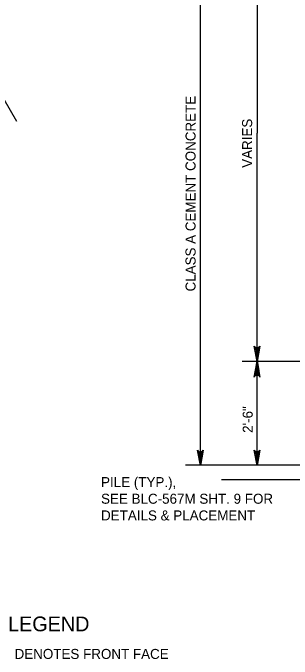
# Model space of a CAD drawing. Extents: x 638340 to 640242, y 295465 to 298435.
# Drawn here: x 638952.2 to 639035.7, y 296949.5 to 297143.2 of the extents above; entities that cross this region are included whole.
import ezdxf

# ---------------------------------------------------------------- set-up
doc = ezdxf.new("R2010")
doc.units = 0
doc.layers.add('3', color=7, linetype='Continuous')
doc.layers.add('Level 3', color=7, linetype='Continuous')

msp = doc.modelspace()

# ---------------------------------------------------------------- linework, layer by layer
at = {"layer": 'Level 3'}
for p, q in [((639008.26, 297007.51), (639008.26, 297175.7)), ((639025.23, 297175.7), (639025.23, 297107.19)), ((638940.69, 297132.38), (638953.19, 297110.73)), ((639025.23, 297038.68), (639025.23, 297107.19)), ((639076.33, 297038.68), (639020.81, 297038.68)), ((639076.33, 297038.68), (639020.81, 297038.68)), ((639025.23, 297007.51), (639025.23, 297038.68)), ((639076.07, 297007.6), (639003.84, 297007.6)), ((639088.17, 297003.23), (639014.56, 297003.23))]:
    msp.add_line(p, q, dxfattribs=at)
for points in [[(639025.23, 297038.68), (639024.36, 297043.33), (639024.61, 297042.97), (639024.92, 297042.78), (639025.23, 297042.73), (639025.55, 297042.78), (639025.86, 297042.97), (639026.11, 297043.33), (639025.23, 297038.68), (639025.86, 297042.97), (639025.55, 297042.78), (639025.23, 297038.68), (639025.23, 297042.73), (639024.92, 297042.78), (639025.23, 297038.68), (639024.61, 297042.97)], [(639025.23, 297038.68), (639026.11, 297034.02), (639025.86, 297034.38), (639025.55, 297034.57), (639025.23, 297034.62), (639024.92, 297034.57), (639024.61, 297034.38), (639024.36, 297034.02), (639025.23, 297038.68), (639024.61, 297034.38), (639024.92, 297034.57), (639025.23, 297038.68), (639025.23, 297034.62), (639025.55, 297034.57), (639025.23, 297038.68), (639025.86, 297034.38)], [(639008.26, 297007.51), (639007.39, 297012.16), (639007.64, 297011.81), (639007.95, 297011.62), (639008.26, 297011.57), (639008.57, 297011.62), (639008.89, 297011.81), (639009.13, 297012.16), (639008.26, 297007.51), (639008.89, 297011.81), (639008.57, 297011.62), (639008.26, 297007.51), (639008.26, 297011.57), (639007.95, 297011.62), (639008.26, 297007.51), (639007.64, 297011.81)], [(639025.23, 297007.51), (639024.36, 297012.16), (639024.61, 297011.81), (639024.92, 297011.62), (639025.23, 297011.57), (639025.55, 297011.62), (639025.86, 297011.81), (639026.11, 297012.16), (639025.23, 297007.51), (639025.86, 297011.81), (639025.55, 297011.62), (639025.23, 297007.51), (639025.23, 297011.57), (639024.92, 297011.62), (639025.23, 297007.51), (639024.61, 297011.81)]]:
    msp.add_lwpolyline(points, dxfattribs=at)
for points in [[(639025.73, 297041.62), (639024.74, 297041.62), (639025.23, 297038.68)], [(639025.73, 297035.99), (639024.74, 297035.99), (639025.23, 297038.94)], [(639025.73, 297035.99), (639024.74, 297035.99), (639025.23, 297038.94)], [(639025.73, 297035.99), (639024.74, 297035.99), (639025.23, 297038.94)]]:
    msp.add_lwpolyline(points, close=True, dxfattribs=at)

# ---------------------------------------------------------------- texts
at = {"layer": '3'}
msp.add_text('LEGEND', height=4.429, dxfattribs=at).set_placement((638950.7, 296957.85))
at = {"layer": 'Level 3'}
for s, height, p in [('CLASS A CEMENT CONCRETE', 3.0001, (639006.82, 297059.7)), ('VARIES', 3, (639023.76, 297096.76)), ('2\'-6"', 3, (639023.93, 297017.32))]:
    msp.add_text(s, height=height, rotation=90, dxfattribs=at).set_placement(p)
for s, p in [('PILE (TYP.), ', (638978.53, 297001.07)), ('SEE BLC-567M SHT. 9 FOR', (638978.53, 296996.08)), ('DETAILS & PLACEMENT  ', (638978.53, 296991.08)), ('DENOTES FRONT FACE', (638952.64, 296949.57))]:
    msp.add_text(s, height=3.0001, dxfattribs=at).set_placement(p)

doc.saveas('drawing.dxf')
